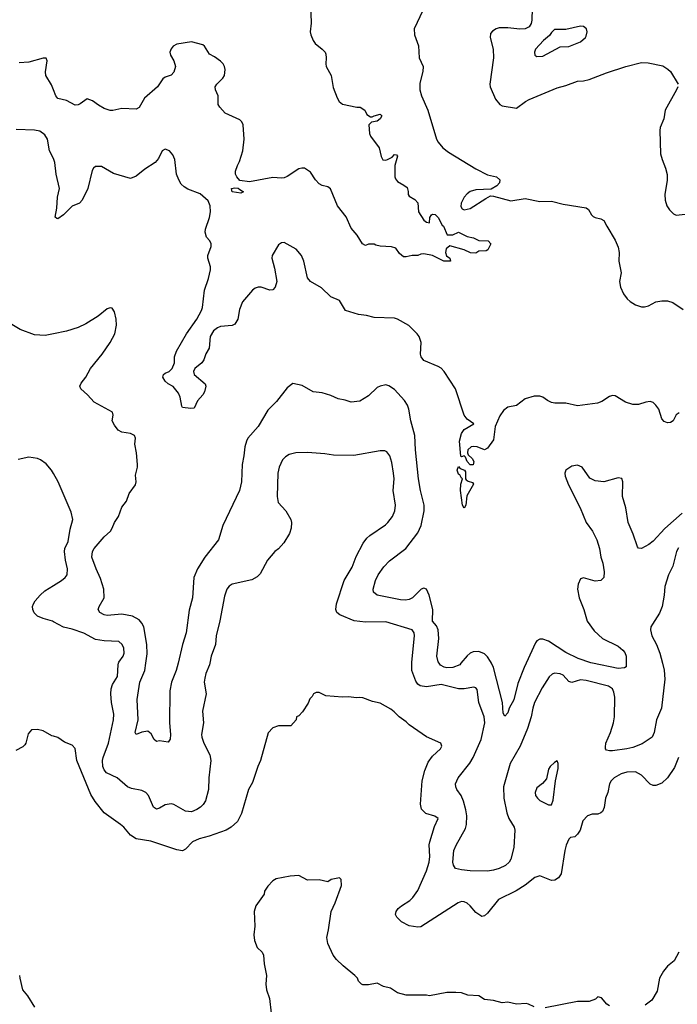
# Model space of a CAD drawing. Header units: inches. Extents: x 1678809 to 1859548, y 384609 to 522868.
# Tile 300 of 386: x 1789768 to 1794297, y 427651 to 434433. Entities that reach past the tile are written whole.
import ezdxf

# ---------------------------------------------------------------- set-up
doc = ezdxf.new("R2010")
doc.units = ezdxf.units.IN
doc.header["$MEASUREMENT"] = 0
for name, color, linetype in [('B7482', 7, 'Continuous'), ('B7483', 7, 'Continuous'), ('B7492', 7, 'Continuous'), ('B7493', 7, 'Continuous')]:
    doc.layers.add(name, color=color, linetype=linetype)

msp = doc.modelspace()

# ---------------------------------------------------------------- linework, layer by layer
at = {"layer": 'B7482', "color": 5, "elevation": 360}
for points in [[(1790000, 429497.9), (1789990, 429500.9), (1789930, 429534), (1789890, 429544), (1789850, 429542), (1789827.1, 429512.9), (1789810.7, 429450), (1789802, 429438), (1789790, 429424), (1789742, 429398)], [(1789767.3, 427850), (1789767.7, 427830), (1789786.8, 427750), (1789821, 427710), (1789870, 427631.3)]]:
    msp.add_lwpolyline(points, dxfattribs=at)
at = {"layer": 'B7483', "color": 5}
for points, elevation in [([(1790000, 433950.7), (1789985.6, 433985.6), (1789947.7, 434050), (1789946.5, 434073.5), (1789958, 434150), (1789949.2, 434169.2), (1789929.3, 434169.3), (1789830, 434141), (1789764.7, 434135.3)], 260), ([(1790000, 433476.7), (1789972.7, 433530), (1789960.2, 433610), (1789940.4, 433640.4), (1789905.4, 433665.4), (1789870, 433671.8), (1789743.9, 433676.1)], 280), ([(1790000, 432269.1), (1789942.9, 432257.1), (1789870, 432262), (1789770, 432298.7), (1789714, 432334)], 320), ([(1790000, 431306.8), (1789986.3, 431330), (1789950, 431373.6), (1789910, 431401.6), (1789889.6, 431409.6), (1789830, 431420.7), (1789756.1, 431403.9)], 340), ([(1790000, 430286.2), (1789993.2, 430290), (1789928.3, 430308.3), (1789890, 430325.6), (1789868.2, 430348.2), (1789858.4, 430370), (1789857, 430390), (1789862.9, 430410), (1789874, 430430), (1789909.6, 430470), (1789941.7, 430498.3), (1790000, 430534.8)], 340)]:
    msp.add_lwpolyline(points, dxfattribs=dict(at, elevation=elevation))
at = {"layer": 'B7492', "color": 5}
for points, elevation in [([(1791077.4, 430000), (1791075.6, 429990), (1791050.3, 429930), (1791042, 429898), (1791038.9, 429870), (1791051.7, 429790), (1791026.5, 429670), (1791033.4, 429590), (1791019.6, 429510), (1791021.5, 429490), (1791035.6, 429450), (1791077.4, 429370), (1791084, 429330), (1791069.2, 429210), (1791066.9, 429130), (1791047.2, 429052.8), (1791031.9, 429028.1), (1791011.8, 429008.2), (1790987.9, 428992.1), (1790950, 428976.4), (1790910, 428980.9), (1790830, 429026.4), (1790810, 429030.8), (1790770, 429024.2), (1790730, 429001.3), (1790710, 428995.6), (1790690, 429009.4), (1790654, 429090), (1790637, 429110), (1790610, 429124.2), (1790537.4, 429137.4), (1790509.7, 429149.7), (1790438.7, 429210), (1790366.1, 429246.1), (1790350, 429266.3), (1790341.1, 429290), (1790337.7, 429330), (1790341.6, 429350), (1790379.2, 429450), (1790412.9, 429610), (1790414.9, 429650), (1790400.2, 429730), (1790395, 429790), (1790397.2, 429822.8), (1790407.2, 429852.8), (1790440.8, 429910), (1790446, 429990), (1790448.9, 430000)], 340), ([(1790858.1, 430000), (1790846.5, 429950), (1790813.4, 429870), (1790801.2, 429810), (1790800.2, 429590), (1790807, 429510), (1790803.1, 429476.9), (1790790, 429456), (1790730, 429466), (1790710, 429461.2), (1790694.5, 429474.5), (1790673.9, 429513.9), (1790651.2, 429531.2), (1790610, 429526), (1790570, 429509.5), (1790563.9, 429523.9), (1790584.2, 429610), (1790576.4, 429750), (1790596.2, 429870), (1790629.9, 429950.1), (1790636.7, 430000)], 320), ([(1794194.5, 430000), (1794206.4, 429953.6), (1794211.3, 429890), (1794187.1, 429690), (1794153.8, 429610), (1794136.9, 429523.1), (1794123.1, 429490), (1794055.5, 429444.5), (1793990, 429419.6), (1793950, 429409.9), (1793850, 429397.4), (1793830, 429396.4), (1793810, 429402.4), (1793802.4, 429410), (1793801.3, 429421.3), (1793805.6, 429450), (1793837.6, 429522.4), (1793858, 429590), (1793865, 429630), (1793867.1, 429767.1), (1793860.6, 429800.6), (1793850, 429823), (1793822.3, 429842.3), (1793670, 429881.6), (1793630, 429886.4), (1793570, 429866.9), (1793550, 429874.2), (1793510, 429918.5), (1793490, 429928.1), (1793450, 429932), (1793434.4, 429925.6), (1793414.5, 429905.5), (1793366.9, 429830), (1793312.3, 429730), (1793300.7, 429690), (1793291.3, 429630), (1793265.8, 429550), (1793215.2, 429430), (1793144.7, 429310), (1793099.2, 429150), (1793103.2, 429070), (1793122.6, 428970), (1793136.5, 428930), (1793172.2, 428870), (1793177.6, 428850), (1793171.3, 428730), (1793150.2, 428649.8), (1793138.9, 428630), (1793113.1, 428606.9), (1793070, 428585.8), (1793030, 428574.2), (1792990, 428568.5), (1792870.9, 428570.9), (1792810, 428576.9), (1792770, 428587), (1792755.1, 428610), (1792749.8, 428629.8), (1792758.4, 428710), (1792773.3, 428746.7), (1792837.4, 428862.6), (1792844.2, 428890), (1792846.9, 428950), (1792841.3, 428990), (1792824.1, 429050), (1792808.1, 429088.1), (1792779.1, 429130), (1792771, 429150), (1792769.7, 429170), (1792787.1, 429210), (1792867.1, 429312.9), (1792890.8, 429350), (1792945.6, 429474.4), (1792971.8, 429590), (1792967.4, 429630), (1792929.8, 429730), (1792918.6, 429818.6), (1792910, 429831.8), (1792895.2, 429835.2), (1792830, 429824.8), (1792790, 429824.1), (1792670, 429852.8), (1792570, 429838), (1792525.7, 429845.7), (1792510, 429857.2), (1792496, 429876), (1792469, 429950), (1792468.3, 430000)], 340), ([(1792806.8, 430000), (1792798.3, 429990), (1792750.1, 429969.9), (1792710, 429968.1), (1792690, 429973.5), (1792666.7, 429986.7), (1792657, 430000)], 320), ([(1793255, 430000), (1793241.1, 429970), (1793198.5, 429861.5), (1793170.9, 429749.1), (1793139.7, 429690), (1793130, 429658.7), (1793110, 429636.2), (1793096.4, 429656.4), (1793092.6, 429730), (1793029.9, 429970), (1793016.1, 430000)], 320), ([(1793944.4, 430000), (1793943.8, 429976.2), (1793932.5, 429967.5), (1793890, 429964.7), (1793713, 430000)], 320), ([(1794305.5, 429350), (1794278.3, 429281.7), (1794230, 429211.3), (1794190, 429174), (1794150, 429158.9), (1794130, 429158.9), (1794110, 429167.8), (1794050, 429229.4), (1794010, 429251.6), (1793950, 429249.6), (1793910, 429238), (1793862, 429210), (1793842, 429190), (1793830.6, 429170), (1793817.3, 429110), (1793802, 429070), (1793792.7, 429007.3), (1793780.7, 428979.3), (1793770, 428969), (1793750, 428961.2), (1793710, 428961.2), (1793678, 428950), (1793646.4, 428913.6), (1793626.8, 428850), (1793610, 428822), (1793590, 428804), (1793561, 428799), (1793550, 428788.7), (1793532.5, 428747.5), (1793523.1, 428710), (1793497.1, 428550), (1793478, 428522), (1793453.8, 428506.2), (1793430, 428504.4), (1793350, 428535.4), (1793314.8, 428525.2), (1793248, 428472), (1793187.4, 428432.6), (1793066.2, 428373.8), (1792990, 428278), (1792970, 428259.3), (1792950, 428255.1), (1792910, 428283.6), (1792871.1, 428330), (1792850, 428347.2), (1792830, 428357.2), (1792810, 428358.2), (1792788.7, 428350), (1792530, 428184.4), (1792510, 428181.5), (1792450, 428192), (1792398.3, 428218.3), (1792364.2, 428250), (1792356.9, 428270), (1792359.6, 428290), (1792373.6, 428310), (1792397, 428330), (1792454.2, 428365.8), (1792474.5, 428385.5), (1792510, 428433.7), (1792568.7, 428570), (1792587, 428630), (1792592.2, 428670), (1792588.8, 428750), (1792591.7, 428770), (1792624.1, 428875.9), (1792649.3, 428930), (1792627.7, 428947.7), (1792564.7, 428964.7), (1792534.7, 428994.7), (1792527.8, 429030), (1792539.7, 429190), (1792557.8, 429262.2), (1792581.4, 429318.6), (1792610, 429360.5), (1792665.2, 429410), (1792674, 429430), (1792668, 429450), (1792570, 429492.7), (1792450, 429576), (1792430, 429596), (1792381.2, 429630), (1792346.3, 429666.3), (1792323.3, 429683.3), (1792250, 429725.1), (1792196.6, 429736.6), (1792130, 429760.9), (1792110, 429763.7), (1792090, 429760.9), (1792030, 429769.4), (1791990, 429766.6), (1791875.3, 429775.3), (1791830, 429798), (1791810, 429798), (1791791.6, 429788.4), (1791782, 429770), (1791766, 429754), (1791755.3, 429724.7), (1791715.3, 429664.7), (1791690, 429638), (1791674, 429630), (1791672, 429610), (1791634, 429570), (1791550, 429568.7), (1791510, 429555.3), (1791479.1, 429520.9), (1791426.4, 429330), (1791406.7, 429290), (1791370, 429179), (1791344.4, 429130), (1791295.9, 428964.1), (1791268.4, 428910), (1791223.8, 428870), (1791190.6, 428850), (1791071.9, 428808.1), (1791004, 428790), (1790958, 428770), (1790910, 428718.4), (1790890, 428708), (1790850, 428715.6), (1790670, 428775.4), (1790570, 428790.9), (1790530, 428816.9), (1790484.4, 428870), (1790461.1, 428890), (1790349.7, 428970), (1790286.9, 429046.9), (1790257, 429097), (1790160.4, 429330), (1790150, 429414), (1790130, 429435.3), (1790075.5, 429455.5), (1790029.4, 429489.4), (1790000, 429497.9)], 360), ([(1793310, 427634), (1793272.5, 427652.5), (1793255.5, 427655.5), (1793190, 427652.7), (1793130, 427666), (1793090, 427661.2), (1793030, 427676), (1792970, 427684.5), (1792929.4, 427709.4), (1792854, 427714), (1792810, 427728.7), (1792772.5, 427732.5), (1792710, 427732.7), (1792590, 427709.3), (1792570, 427713.2), (1792430, 427714), (1792370, 427729), (1792320.9, 427760.9), (1792272.3, 427772.3), (1792230, 427795.3), (1792170, 427785.2), (1792130, 427785.2), (1792122, 427790), (1792102, 427810), (1792095.3, 427830), (1792075.3, 427850), (1791994.8, 427914.8), (1791950, 427959), (1791926, 427990), (1791889.2, 428070), (1791882.7, 428110), (1791895.1, 428164.9), (1791912.7, 428290), (1791941.2, 428350), (1791984, 428470), (1791982, 428510), (1791970, 428522), (1791914, 428510), (1791890, 428495.3), (1791830, 428508.7), (1791750, 428505.2), (1791690, 428537.2), (1791630, 428533.2), (1791534, 428514), (1791510, 428501.2), (1791475.9, 428464.1), (1791454.8, 428430), (1791450.7, 428410), (1791394, 428330), (1791382.8, 428290), (1791386.8, 428190), (1791380.7, 428130), (1791384.9, 428090), (1791403, 428043), (1791438, 428010), (1791446.8, 427990), (1791450.9, 427929.1), (1791467.3, 427850), (1791463, 427790), (1791467.7, 427750), (1791487.3, 427690), (1791499.1, 427590)], 380), ([(1794306.8, 428010), (1794276, 427950), (1794230, 427914), (1794201.4, 427878.6), (1794174.8, 427830), (1794158.5, 427741.5), (1794121.4, 427678.6), (1794075.5, 427644.5)], 380), ([(1793830, 427641.2), (1793812.5, 427652.5), (1793775.5, 427695.5), (1793750, 427702), (1793733.2, 427686.8), (1793690.4, 427669.6), (1793610, 427669.4), (1793386.6, 427626.6)], 380)]:
    msp.add_lwpolyline(points, dxfattribs=dict(at, elevation=elevation))
at = {"layer": 'B7492', "color": 5, "elevation": 360}
msp.add_lwpolyline([(1793470, 429328), (1793450, 429317.2), (1793420.7, 429290), (1793410.7, 429270), (1793396.2, 429203.8), (1793367.8, 429172.2), (1793330, 429142.7), (1793317.6, 429110), (1793320.4, 429090), (1793333, 429070), (1793350, 429054.9), (1793410, 429024), (1793430, 429026), (1793442.9, 429057.1), (1793457.6, 429190), (1793475.9, 429275.9), (1793477.2, 429310)], close=True, dxfattribs=at)
at = {"layer": 'B7493', "color": 5}
for points, elevation in [([(1793299.6, 434590), (1793295, 434430), (1793290, 434407), (1793275.7, 434384.3), (1793250, 434370.8), (1793212.4, 434367.6), (1793130, 434378), (1793070, 434376.5), (1793048.2, 434370), (1793024.8, 434355.2), (1793010, 434337.2), (1793008.8, 434310), (1793029.1, 434230), (1793030.2, 434170), (1793005.7, 433990), (1793007, 433970), (1793045.5, 433885.5), (1793074.8, 433850), (1793090, 433840.5), (1793190, 433823.8), (1793251.1, 433868.9), (1793277.4, 433882.6), (1793470, 433963.6), (1793530, 433980.3), (1793608.7, 434010), (1793650, 434011.8), (1793690, 434020.3), (1793810, 434067), (1793942, 434110), (1794050, 434138.4), (1794095.6, 434135.6), (1794196.1, 434116.1), (1794232.6, 434092.6), (1794250, 434075.5), (1794302, 433990)], 320), ([(1791770, 434546), (1791774, 434410), (1791768.5, 434350), (1791772.4, 434330), (1791788.4, 434290), (1791802.4, 434270), (1791850.5, 434230), (1791870.7, 434210), (1791876.7, 434196.7), (1791879.3, 434170), (1791875.5, 434130), (1791879.1, 434110), (1791913.4, 434050), (1791926.5, 433966.5), (1791954.4, 433894.4), (1791968.8, 433868.8), (1791992, 433852), (1792090, 433830.6), (1792112, 433830), (1792144.7, 433810), (1792159.6, 433779.6), (1792183.6, 433763.6), (1792196.4, 433763.6), (1792208.9, 433771.1), (1792250, 433782), (1792262, 433770), (1792251.3, 433750), (1792230, 433735.3), (1792190, 433728), (1792172, 433710), (1792177.3, 433650), (1792183.8, 433630), (1792243, 433550), (1792256.3, 433490), (1792268.8, 433468.8), (1792290, 433465.5), (1792302, 433470), (1792333.2, 433486.8), (1792350, 433504.7), (1792362, 433502), (1792370, 433494), (1792350.6, 433429.4), (1792350.5, 433350.5), (1792356.1, 433336.1), (1792370, 433319.1), (1792414.4, 433294.4), (1792436.4, 433276.4), (1792444, 433250), (1792444, 433230), (1792450, 433218), (1792490, 433194.8), (1792510, 433171), (1792513.4, 433110), (1792550, 433051.3), (1792570, 433038), (1792590, 433034), (1792593.2, 433070), (1792604, 433090), (1792610, 433093.4), (1792630, 433090.5), (1792650, 433070.6), (1792678, 433018), (1792687.3, 433010), (1792711.6, 432951.6), (1792750, 432951), (1792790, 432970.3), (1792850, 432941), (1792894, 432930), (1792930, 432911.3), (1792994, 432910), (1793012, 432890), (1792992.7, 432847.3), (1792979.6, 432840.4), (1792930, 432838), (1792910, 432826), (1792872, 432828), (1792829.1, 432849.1), (1792730, 432874.5), (1792704.9, 432855.1), (1792700.7, 432830), (1792706.8, 432806.8), (1792731.3, 432790), (1792734, 432770), (1792689, 432769), (1792610, 432808.7), (1792550, 432821.2), (1792530, 432819), (1792510, 432809), (1792470, 432809.2), (1792430, 432799), (1792410, 432799), (1792383.2, 432823.2), (1792359.3, 432859.3), (1792329.4, 432869.4), (1792250, 432872.7), (1792220.2, 432880.2), (1792210, 432888), (1792170, 432888), (1792150, 432878), (1792128, 432890), (1792092.3, 432950), (1792050, 432998), (1792015.4, 433075.4), (1791955.6, 433150), (1791907.5, 433267.5), (1791890, 433280.9), (1791850, 433292), (1791830, 433303.7), (1791805.6, 433330), (1791770, 433383.7), (1791730, 433409.6), (1791710, 433411.6), (1791690, 433406.3), (1791610, 433352.6), (1791590, 433344.2), (1791570, 433341.5), (1791510, 433346), (1791350, 433316), (1791284.7, 433324.7), (1791263, 433350), (1791255.1, 433370), (1791254.7, 433390), (1791267.8, 433430), (1791282.6, 433457.4), (1791305.1, 433530), (1791314.8, 433610), (1791307.8, 433710), (1791298.5, 433730), (1791284.1, 433744.1), (1791183.5, 433790), (1791145.6, 433830), (1791134, 433850), (1791134.7, 433910), (1791117, 433950), (1791114.5, 433970), (1791124.5, 433990), (1791166, 434030), (1791178, 434050), (1791183.1, 434090), (1791178.5, 434110), (1791169.8, 434129.8), (1791150, 434147.6), (1791110, 434177.6), (1791075.3, 434195.3), (1791040.9, 434250), (1791030, 434259.5), (1790950, 434282), (1790850, 434264.5), (1790824, 434250), (1790810, 434233.2), (1790802, 434210), (1790805.5, 434190), (1790830.3, 434150.3), (1790840.3, 434110), (1790828.6, 434071.4), (1790810, 434052.3), (1790770, 434038), (1790754, 434026), (1790717.1, 433970), (1790627.6, 433892.4), (1790590, 433829.3), (1790570, 433818), (1790470, 433821.2), (1790410, 433808.7), (1790390, 433808.7), (1790350, 433822), (1790310, 433844), (1790270, 433875.3), (1790231.6, 433888.4), (1790185.3, 433854.7), (1790170, 433847), (1790150, 433845.1), (1790090, 433877.6), (1790030, 433891.6), (1790016.9, 433910), (1790000, 433950.7)], 260), ([(1792543.7, 434496.3), (1792483.7, 434370), (1792486.7, 434330), (1792513.6, 434253.6), (1792518.3, 434170), (1792546, 434110), (1792544.4, 434075.6), (1792523.4, 433996.6), (1792523.2, 433950), (1792534.2, 433910), (1792579.1, 433810), (1792639, 433610), (1792649, 433590), (1792681.3, 433550), (1792720.2, 433520.2), (1792910, 433406.3), (1792990, 433365.3), (1793050.8, 433350), (1793074.8, 433330), (1793073, 433310), (1793054.9, 433290), (1793014.9, 433265.1), (1792910, 433260.7), (1792870.9, 433249.1), (1792850, 433234.2), (1792829.1, 433210.9), (1792807.9, 433170), (1792807, 433147), (1792815.8, 433130), (1792830, 433123.2), (1792870, 433133), (1792977.2, 433202.8), (1793010, 433218.9), (1793030, 433218.3), (1793150, 433186), (1793250, 433202), (1793350, 433181.3), (1793430, 433182.4), (1793510, 433163.6), (1793670, 433137), (1793686.1, 433126.1), (1793705.3, 433090), (1793717.5, 433077.5), (1793730, 433070.3), (1793770, 433061.3), (1793790.5, 433050), (1793810.4, 433010), (1793870, 432915.5), (1793890, 432866.8), (1793897.3, 432830), (1793893.4, 432770), (1793910.4, 432690), (1793899.5, 432630), (1793906.3, 432590), (1793925.6, 432545.6), (1793950.7, 432510.7), (1793971.3, 432491.3), (1794010, 432469.2), (1794050, 432455.9), (1794070, 432455.2), (1794098.6, 432461.4), (1794150, 432490.3), (1794190, 432497.8), (1794230, 432496.5), (1794265.3, 432485.3), (1794337.4, 432437.4)], 280), ([(1794301.3, 433970), (1794292, 433950), (1794213, 433810), (1794203.8, 433750), (1794178.4, 433690), (1794176.4, 433670), (1794181.1, 433510), (1794191.7, 433470), (1794216.5, 433410), (1794226.3, 433366.3), (1794228.1, 433328.1), (1794212, 433230), (1794212.9, 433190), (1794225.4, 433150), (1794242.9, 433122.9), (1794270, 433097), (1794290, 433087.4), (1794350, 433092.8)], 320), ([(1794310, 431725.6), (1794290, 431712.3), (1794268.4, 431670), (1794250, 431658.5), (1794230, 431655.6), (1794205.9, 431665.9), (1794190, 431683.6), (1794169.8, 431749.8), (1794150, 431777.6), (1794130, 431795.4), (1794110, 431803.1), (1794080.5, 431799.5), (1794030, 431783.1), (1793990, 431782.4), (1793939.5, 431799.5), (1793870, 431841.5), (1793850, 431843.5), (1793830, 431837.7), (1793776.4, 431803.6), (1793747.1, 431792.9), (1793610, 431772.8), (1793530, 431790.9), (1793452.4, 431792.4), (1793430, 431796.9), (1793402.7, 431810), (1793370, 431834), (1793350, 431840.7), (1793310, 431840.7), (1793250, 431820.9), (1793190, 431775.1), (1793130, 431763.6), (1793098.9, 431741.1), (1793075.6, 431704.4), (1793043, 431630), (1793030, 431539), (1792990, 431482.7), (1792970, 431469.3), (1792919, 431490), (1792890, 431494), (1792876, 431490), (1792854.8, 431470), (1792851, 431450), (1792856, 431436), (1792884.7, 431410), (1792894.8, 431390), (1792890, 431368), (1792870, 431368), (1792849.5, 431389.5), (1792839, 431419), (1792830, 431428), (1792810, 431421.2), (1792806.9, 431426.9), (1792797.5, 431530), (1792810, 431583.1), (1792828, 431610), (1792895.3, 431650), (1792850, 431681.5), (1792829.9, 431710), (1792769.9, 431890), (1792690, 432010.8), (1792670, 432032.2), (1792650, 432043.9), (1792550, 432086.8), (1792532.5, 432110), (1792529, 432130), (1792531.6, 432210), (1792519.8, 432250), (1792504.2, 432270), (1792446.9, 432326.9), (1792370, 432371.2), (1792350, 432376.4), (1792210, 432382.8), (1792155.7, 432395.7), (1792101.6, 432401.6), (1792012.7, 432430), (1791970, 432499.3), (1791910, 432525.1), (1791847.2, 432587.2), (1791769.6, 432630), (1791750, 432655.3), (1791724.7, 432770), (1791707.8, 432810), (1791671.9, 432851.9), (1791590, 432898), (1791570, 432896.9), (1791550, 432883.6), (1791505.5, 432810), (1791504.4, 432790), (1791522.5, 432722.5), (1791538.9, 432630), (1791526.4, 432590), (1791510, 432573.6), (1791490, 432571.3), (1791430, 432589.8), (1791410, 432590.8), (1791390, 432584.7), (1791370, 432569.7), (1791302.4, 432490), (1791282, 432438), (1791269.1, 432370), (1791250, 432336.9), (1791230, 432327.9), (1791150, 432319), (1791130, 432311.6), (1791103.2, 432290), (1791079.7, 432250), (1791072, 432170), (1791048.9, 432131.1), (1791034.9, 432090), (1791023, 432070), (1790974.9, 432030), (1790965.3, 432010), (1790969.1, 431989.1), (1791044.4, 431924.4), (1791050.3, 431909.7), (1791040.4, 431870), (1791030, 431849.3), (1790992.3, 431807.7), (1790970, 431758), (1790946, 431754), (1790890, 431762.7), (1790885.1, 431770), (1790873, 431833), (1790860.8, 431860.8), (1790825.7, 431905.7), (1790790, 431925.7), (1790770, 431943.5), (1790754, 431970), (1790757.6, 431990), (1790770, 431999.5), (1790798, 432010), (1790818.7, 432030), (1790833, 432070), (1790833.1, 432110), (1790847.1, 432150), (1790915.9, 432270), (1790988.2, 432370), (1791019.9, 432430), (1791025.7, 432450), (1791039.6, 432570), (1791067, 432650), (1791081.6, 432710), (1791082.4, 432730), (1791062.4, 432790), (1791062.8, 432810), (1791085.6, 432870), (1791087.4, 432890), (1791076.4, 432910), (1791054.2, 432934.2), (1791044.4, 432970), (1791046.3, 432990), (1791074, 433070), (1791082.8, 433110), (1791079.2, 433150), (1791065, 433185), (1791010, 433232.8), (1790925.6, 433265.6), (1790900.9, 433280.9), (1790880.7, 433300.7), (1790862.7, 433330), (1790848.6, 433370), (1790835.1, 433470), (1790823.5, 433503.5), (1790799.3, 433530), (1790770, 433540.9), (1790750, 433529), (1790723, 433477), (1790701.6, 433450), (1790630, 433404.4), (1790570, 433356.1), (1790530, 433338.7), (1790413.9, 433373.9), (1790330, 433423.1), (1790290, 433421.6), (1790275.5, 433410), (1790265.9, 433394.1), (1790237.5, 433270), (1790198, 433190), (1790178.7, 433170), (1790130, 433148.6), (1790070, 433088.7), (1790030, 433062), (1790022.9, 433062.9), (1790012.5, 433072.5), (1790023.8, 433136.2), (1790029.2, 433210), (1790041.7, 433270), (1790018, 433370), (1790008.7, 433450), (1790003.4, 433470), (1790000, 433476.7)], 280), ([(1790636.7, 430000), (1790645.6, 430065.6), (1790643.9, 430130), (1790623.2, 430250), (1790610, 430276.4), (1790590, 430298.2), (1790543.8, 430323.8), (1790470, 430338.4), (1790370, 430329.1), (1790350, 430333), (1790319.7, 430350), (1790308.7, 430370), (1790315.5, 430390), (1790349.8, 430450), (1790347, 430510), (1790323.9, 430583.9), (1790293.5, 430650), (1790264.8, 430730), (1790269.8, 430770), (1790281.5, 430790), (1790349.5, 430870.5), (1790392.9, 430910), (1790405.7, 430930), (1790421.4, 430970), (1790449.1, 431010.9), (1790470, 431074.4), (1790503.1, 431116.9), (1790521.1, 431170), (1790565.4, 431230), (1790570.9, 431250), (1790564.7, 431295.3), (1790578.5, 431350), (1790579.3, 431370), (1790573.1, 431450), (1790561.1, 431510), (1790565.4, 431550), (1790558.4, 431570), (1790530, 431582.2), (1790471.9, 431591.9), (1790445.9, 431605.9), (1790419.7, 431639.7), (1790405.1, 431670), (1790411.8, 431710), (1790406, 431730), (1790279.7, 431799.7), (1790235.1, 431850), (1790189.6, 431890), (1790181.3, 431910), (1790191.3, 431930), (1790223.5, 431970), (1790255.4, 432030), (1790335.4, 432130), (1790391.1, 432210), (1790423.6, 432270), (1790434, 432330), (1790431.8, 432370), (1790420.9, 432420.9), (1790405.2, 432445.2), (1790390, 432449.2), (1790370, 432442.7), (1790309, 432391), (1790222.4, 432337.6), (1790170, 432312.8), (1790090, 432288), (1790000, 432269.1)], 320), ([(1792657, 430000), (1792650, 430009.6), (1792641.5, 430050), (1792653.3, 430170), (1792649.8, 430229.8), (1792637.8, 430257.8), (1792609.9, 430289.9), (1792612.5, 430370), (1792588.9, 430468.9), (1792570, 430509.7), (1792550, 430518), (1792533, 430510), (1792474, 430450), (1792450, 430439.8), (1792424.2, 430435.8), (1792390, 430437), (1792229.1, 430469.1), (1792203.5, 430490), (1792202.7, 430510), (1792217.4, 430570), (1792237.2, 430610), (1792275, 430665), (1792314.3, 430705.7), (1792426.2, 430790), (1792510, 430898), (1792532.5, 430950), (1792554.5, 431050), (1792552.9, 431090), (1792527.7, 431190), (1792515.5, 431270), (1792494.3, 431470), (1792488.7, 431570), (1792461.8, 431670), (1792448.2, 431750), (1792438, 431778), (1792418.8, 431810), (1792350, 431885.6), (1792310, 431911.8), (1792290, 431918), (1792250.5, 431909.5), (1792230, 431899.3), (1792170, 431841.2), (1792110, 431806.6), (1792050, 431799.3), (1792010, 431812.7), (1791961.5, 431821.5), (1791910, 431845.2), (1791850, 431862.7), (1791790, 431869.4), (1791713.8, 431913.8), (1791650, 431926.6), (1791610, 431897), (1791536.6, 431803.4), (1791475.6, 431744.4), (1791409.4, 431630.6), (1791339.5, 431550), (1791328.9, 431530), (1791317.4, 431490), (1791311.8, 431430), (1791299.5, 431370), (1791295.3, 431250), (1791280.9, 431190), (1791167.4, 430950), (1791137.8, 430850), (1791043.1, 430730), (1790992.9, 430650), (1790968, 430590), (1790957.8, 430450), (1790934.8, 430365.2), (1790914.5, 430210), (1790888.3, 430130), (1790858.1, 430000)], 320), ([(1792468.3, 430000), (1792468.2, 430008.2), (1792487.9, 430187.9), (1792484.7, 430210), (1792471.6, 430230), (1792290, 430285.3), (1792150, 430282.8), (1792071.5, 430291.5), (1791972.6, 430332.6), (1791951.5, 430350), (1791943.9, 430370), (1791948.7, 430410), (1792002, 430570), (1792058.5, 430661.5), (1792084.9, 430735.1), (1792132.6, 430827.4), (1792158.9, 430861.1), (1792180, 430880), (1792286.7, 430953.3), (1792304.2, 430970), (1792334.3, 431010), (1792350.8, 431049.2), (1792356.8, 431090), (1792340.7, 431190), (1792346.4, 431270), (1792342.4, 431310), (1792330, 431382), (1792316.3, 431430), (1792296.9, 431456.9), (1792282.9, 431462.9), (1792250, 431462.9), (1792070, 431431.1), (1791930, 431432.6), (1791870, 431442), (1791750, 431451.2), (1791670, 431449.6), (1791622.9, 431437.1), (1791598, 431422), (1791578, 431402), (1791553.7, 431350), (1791544.9, 431310), (1791540.3, 431150), (1791547.2, 431107.2), (1791600.7, 431050), (1791634.8, 430990), (1791638.8, 430970), (1791637.3, 430930), (1791625.8, 430894.2), (1791587.3, 430830), (1791550, 430789.4), (1791524.9, 430770), (1791473.4, 430710), (1791422.8, 430617.2), (1791403.4, 430596.6), (1791366.2, 430573.8), (1791230, 430545.1), (1791210, 430532.3), (1791194.4, 430510), (1791177.1, 430462.9), (1791146.8, 430293.2), (1791120.3, 430190), (1791116.5, 430130), (1791086.5, 430050), (1791077.4, 430000)], 340), ([(1794330, 431034.5), (1794210, 430927.8), (1794130, 430841.4), (1794101.2, 430818.8), (1794049.6, 430789.6), (1794030, 430791.8), (1794022.4, 430802.4), (1793993, 430890), (1793957.6, 430970), (1793941.6, 431070), (1793920.5, 431150), (1793922.4, 431250), (1793913.7, 431273.7), (1793890, 431276.3), (1793790, 431251), (1793730, 431257.7), (1793695.5, 431275.5), (1793641.6, 431350), (1793610, 431364.4), (1793570, 431357.7), (1793529.3, 431330.7), (1793523.1, 431310), (1793524.9, 431290), (1793546.7, 431230), (1793626.7, 431070), (1793669, 430970), (1793712.2, 430910), (1793743.7, 430850), (1793760.3, 430790), (1793770.4, 430730), (1793783.8, 430690), (1793793, 430630), (1793790.6, 430590), (1793770, 430569.3), (1793730, 430565.6), (1793650, 430588), (1793630, 430580.9), (1793614.7, 430545.3), (1793610.2, 430510), (1793620.4, 430450), (1793652.4, 430370), (1793677.1, 430290), (1793724.3, 430224.3), (1793781.7, 430170), (1793890, 430116.9), (1793922.6, 430090), (1793934.4, 430074.4), (1793945.7, 430050), (1793944.4, 430000)], 320), ([(1790000, 430534.8), (1790056.2, 430570), (1790080.7, 430590), (1790094.3, 430610), (1790096.4, 430650), (1790083.5, 430710), (1790077.4, 430770), (1790079.7, 430790), (1790101.4, 430838.6), (1790116, 430924), (1790133.6, 430990), (1790121.7, 431041.7), (1790033.5, 431250), (1790000, 431306.8)], 340), ([(1794305.4, 430794.6), (1794291.5, 430770), (1794265.7, 430670), (1794236, 430610), (1794210.3, 430530), (1794206, 430470), (1794193.1, 430390), (1794173.9, 430346.1), (1794125.3, 430270), (1794115.3, 430250), (1794111.8, 430230), (1794121.7, 430190), (1794152.8, 430130), (1794176.5, 430070), (1794194.5, 430000)], 340), ([(1790448.9, 430000), (1790451.4, 430008.6), (1790479.2, 430050), (1790487.4, 430070), (1790484.7, 430104.7), (1790474.3, 430130), (1790450, 430151), (1790350, 430154), (1790290, 430164.4), (1790208.4, 430208.4), (1790130, 430235.8), (1790070, 430247.6), (1790000, 430286.2)], 340), ([(1793713, 430000), (1793702.2, 430002.2), (1793613.9, 430033.9), (1793530, 430074.6), (1793410, 430151.4), (1793370, 430167.1), (1793350, 430166.6), (1793330, 430154.3), (1793320, 430140), (1793255, 430000)], 320), ([(1793016.1, 430000), (1793010, 430013.2), (1792990, 430044.2), (1792970, 430064.9), (1792930, 430082), (1792890, 430078.2), (1792870, 430068.8), (1792850, 430050.8), (1792806.8, 430000)], 320)]:
    msp.add_lwpolyline(points, dxfattribs=dict(at, elevation=elevation))
for points, elevation in [([(1793630, 434388), (1793530, 434366.9), (1793450, 434365.1), (1793430, 434346), (1793416.3, 434323.7), (1793376.1, 434290), (1793320.4, 434230), (1793313, 434210), (1793314.8, 434190), (1793330, 434179.1), (1793370, 434183.1), (1793490, 434245.7), (1793550, 434248.9), (1793630, 434280.4), (1793664.5, 434310), (1793670, 434321), (1793676.2, 434350), (1793671.1, 434371.1), (1793650, 434387)], 340), ([(1791290, 433239), (1791230, 433248), (1791225.7, 433270), (1791250, 433275.8), (1791273.2, 433273.2), (1791282.8, 433262.8), (1791310, 433248)], 260), ([(1792830, 431069.3), (1792818, 431090), (1792804.2, 431190), (1792807, 431233), (1792818, 431270), (1792810, 431274), (1792798.2, 431298.2), (1792790, 431303.6), (1792779.7, 431330), (1792790, 431356.3), (1792802, 431342), (1792832, 431330), (1792838.8, 431318.8), (1792838, 431270), (1792843.5, 431263.5), (1792855.3, 431255.3), (1792886.4, 431246.4), (1792893, 431233), (1792846.7, 431153.3), (1792839.3, 431090)], 280)]:
    msp.add_lwpolyline(points, close=True, dxfattribs=dict(at, elevation=elevation))

doc.saveas('drawing.dxf')
